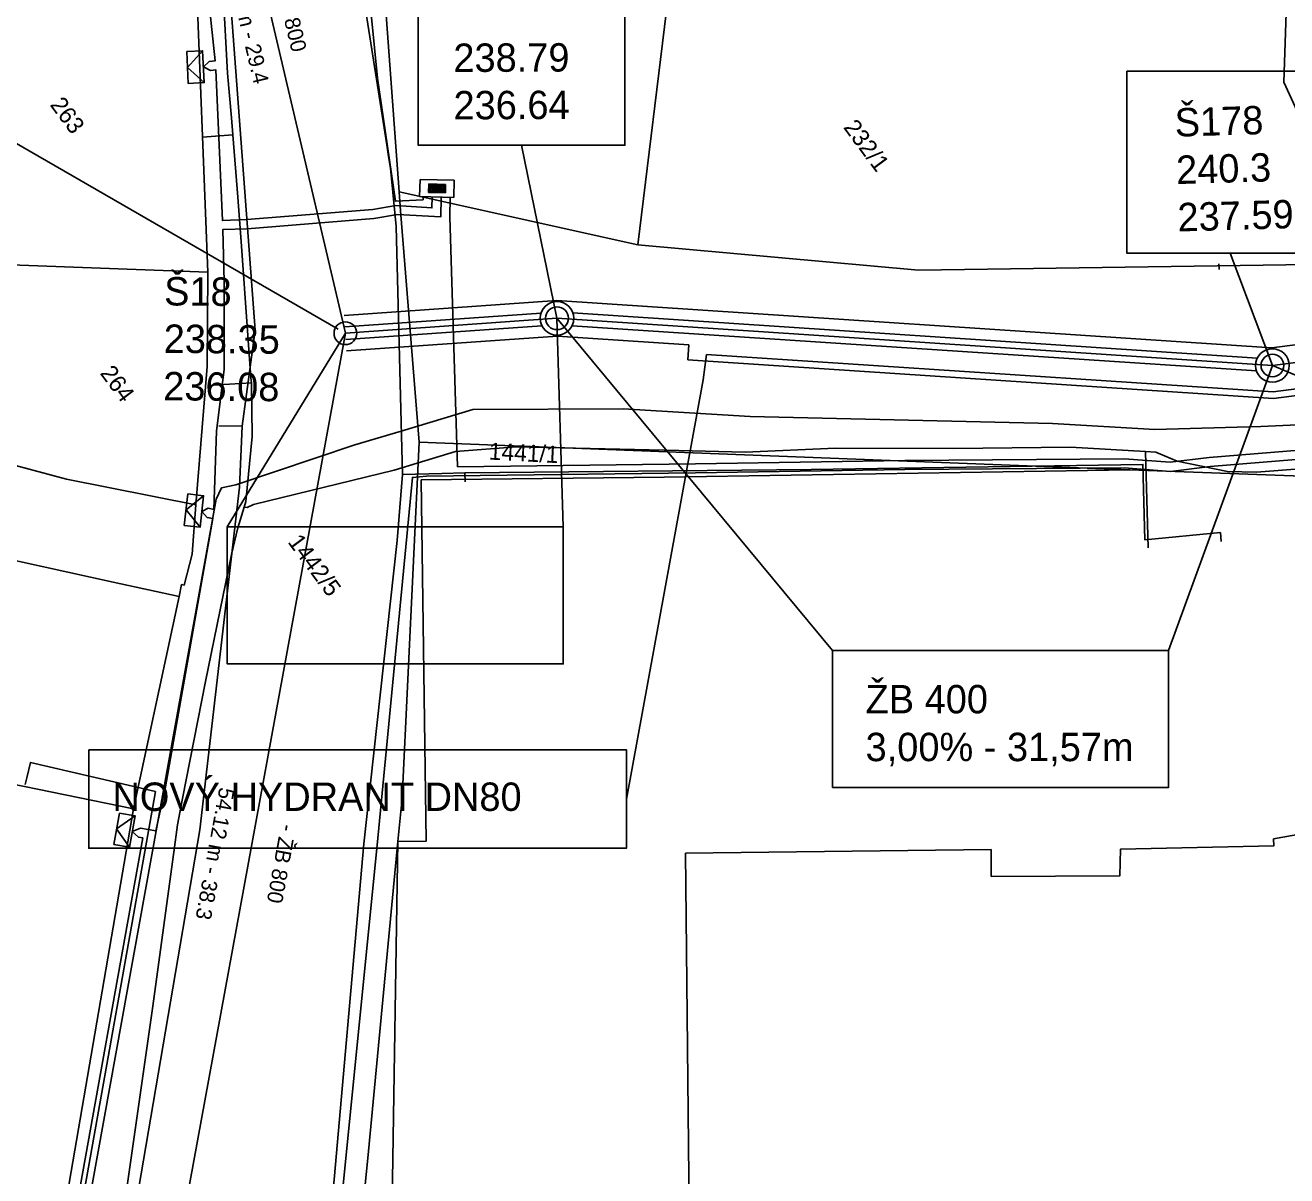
# Model space of a CAD drawing. Extents: x -601580 to 4, y -1204314 to 4.
# Drawn here: x -601550.9 to -601495.4, y -1203344.3 to -1203293.7 of the extents above; entities that cross this region are included whole.
import ezdxf

# ---------------------------------------------------------------- set-up
doc = ezdxf.new("R2010")
doc.units = 0
for name, color, linetype in [('00-EON NN', 7, 'Continuous'), ('00-EON VN', 7, 'Continuous'), ('00-INNOGY-STL', 7, 'Continuous'), ('00-KN-HRANICE PARCEL', 7, 'Continuous'), ('00-KN-PARC. CISLA', 7, 'Continuous'), ('00-KN-VNITRNI KRESBA', 7, 'Continuous'), ('00-POLOHOPIS', 7, 'Continuous'), ('00-SITE KOM. KABEL', 7, 'Continuous'), ('00-VAK-KANAL-POPIS', 7, 'Continuous'), ('00-VAK-KANAL-POTRUBI', 7, 'Continuous'), ('00-VAK-VODA-RAD IGIS', 7, 'Continuous'), ('11-REKONSTRUKCE  VYKOP', 7, 'Continuous'), ('11-REKONSTRUKCE KANALIZACE', 7, 'Continuous'), ('11-REKONSTRUKCE KANALIZACE OSA', 7, 'Continuous'), ('11-REKONSTRUKCE KANALIZACE POPIS', 7, 'Continuous'), ('11-REKONSTRUKCE VODOVOD', 7, 'Continuous'), ('11-REKONSTRUKCE VODOVOD POPIS', 7, 'Continuous'), ('Vrstva 26', 7, 'Continuous'), ('Vrstva 8', 7, 'Continuous'), ('Vrstva 9', 7, 'Continuous')]:
    doc.layers.add(name, color=color, linetype=linetype)

# ---------------------------------------------------------------- blocks, each defined once
blk = doc.blocks.new('VSTUP_66')
at = {"layer": 'Vrstva 8'}
blk.add_line((0, 0.25), (0, 0), dxfattribs=at)
blk = doc.blocks.new('NN630')
at = {"layer": 'Vrstva 9'}
for points in [[(-3, -700), (-703, 0)], [(-703, -700), (-703, 0), (697, 0), (697, -700)], [(-3, -700), (697, 0)], [(-703, -700), (697, -700)]]:
    blk.add_lwpolyline(points, dxfattribs=at)
blk = doc.blocks.new('NN620')
at = {"layer": 'Vrstva 8'}
for points in [[(752, 4), (-748, 4)], [(-748, 4), (-748, -746)], [(752, -746), (752, 4)], [(368, -180), (-376, -180)], [(-376, -180), (-376, -558)], [(321, -227), (-329, -227)], [(-329, -227), (-329, -510)], [(-329, -510), (321, -510)], [(274, -274), (-281, -274)], [(-281, -274), (-281, -463)], [(-281, -463), (274, -463)], [(227, -321), (-234, -321)], [(-234, -321), (-234, -416)], [(-234, -416), (227, -416)], [(-193, -369), (185, -369)], [(227, -416), (227, -321)], [(274, -463), (274, -274)], [(321, -510), (321, -227)], [(368, -558), (368, -180)], [(-748, -746), (752, -746)], [(-376, -558), (368, -558)]]:
    blk.add_lwpolyline(points, dxfattribs=at)

msp = doc.modelspace()

# ---------------------------------------------------------------- linework, layer by layer
at = {"layer": '00-EON NN'}
for points in [[(-601533.032, -1203301.24), (-601533.043, -1203301.732), (-601534.626, -1203301.629), (-601535.651, -1203301.797), (-601541.194, -1203302.247), (-601542.269, -1203302.287), (-601542.556, -1203295.652), (-601542.799, -1203295.682), (-601543.104, -1203295.517), (-601542.848, -1203295.284), (-601542.585, -1203295.252), (-601543.067, -1203290.681), (-601543.278, -1203289.692), (-601543.891, -1203289.201), (-601545.497, -1203288.809), (-601547.313, -1203288.55), (-601547.695, -1203286.408), (-601548.086, -1203284.07), (-601548.765, -1203279.816), (-601549.46, -1203274.517), (-601549.832, -1203274.513)], [(-601533.431, -1203301.231), (-601533.434, -1203301.372), (-601534.652, -1203301.43), (-601535.435, -1203296.013), (-601535.848, -1203291.849), (-601536.107, -1203289.537), (-601535.118, -1203289.146)], [(-601493.829, -1203291.827), (-601495.404, -1203292.265), (-601495.53, -1203296.19), (-601494.611, -1203298.201), (-601494.012, -1203298.57), (-601485.514, -1203298.741), (-601485.373, -1203300.013), (-601485.001, -1203303.253), (-601483.827, -1203309.334), (-601483.766, -1203309.663), (-601483.865, -1203310.575), (-601483.957, -1203311.541)], [(-601532.631, -1203301.25), (-601532.655, -1203302.126), (-601534.562, -1203302.025), (-601535.602, -1203302.195), (-601541.172, -1203302.646), (-601542.254, -1203302.687), (-601542.186, -1203304.971), (-601542.191, -1203308.823), (-601542.524, -1203311.562), (-601542.641, -1203315), (-601542.9, -1203314.951), (-601543.174, -1203315.097), (-601542.934, -1203315.358), (-601542.683, -1203315.401), (-601544.768, -1203327.213), (-601545.192, -1203329.149), (-601545.868, -1203329.039), (-601546.24, -1203329.181)], [(-601532.232, -1203301.259), (-601532.252, -1203302.127), (-601531.923, -1203313.125)], [(-601483.957, -1203311.541), (-601483.996, -1203311.937), (-601487.808, -1203312.218), (-601498.772, -1203313.112), (-601500.521, -1203313.329), (-601502.567, -1203313.17), (-601512.219, -1203313.243), (-601521.434, -1203313.394), (-601533.288, -1203313.543), (-601533.904, -1203313.595), (-601535.449, -1203329.785), (-601537.033, -1203345.619), (-601537.879, -1203354.093), (-601538.332, -1203355.313), (-601538.962, -1203362.15), (-601541.906, -1203364.172), (-601541.82, -1203364.388)], [(-601531.923, -1203313.125), (-601521.439, -1203312.994), (-601512.222, -1203312.843), (-601502.554, -1203312.77), (-601500.53, -1203312.928), (-601498.813, -1203312.714), (-601487.839, -1203311.819)], [(-601562.908, -1203358.996), (-601554.739, -1203360.742), (-601553.58, -1203360.691), (-601552.469, -1203360.041), (-601551.794, -1203358.518), (-601550.403, -1203351.247), (-601549.173, -1203348.727), (-601548.951, -1203347.18), (-601545.778, -1203329.458), (-601545.965, -1203329.427), (-601546.24, -1203329.181)]]:
    msp.add_lwpolyline(points, dxfattribs=at)
at = {"layer": '00-EON VN'}
msp.add_lwpolyline([(-601489.119, -1203311.013), (-601496.548, -1203311.353), (-601501.209, -1203311.486), (-601505.723, -1203311.218), (-601519.032, -1203310.907), (-601524.619, -1203310.571), (-601531.244, -1203310.606), (-601534.398, -1203311.562), (-601536.432, -1203312.153), (-601541.682, -1203313.914), (-601542.315, -1203314.058), (-601542.539, -1203314.555), (-601544.342, -1203324.525), (-601548.796, -1203349.104), (-601550.866, -1203359.613), (-601551.34, -1203361.202), (-601553.363, -1203361.654), (-601558.15, -1203360.349), (-601562.894, -1203359.299)], dxfattribs=at)
at = {"layer": '00-INNOGY-STL'}
for p, q in [((-601543.147, -1203298.61), (-601541.81, -1203298.515)), ((-601542.927, -1203309.544), (-601540.994, -1203309.429))]:
    msp.add_line(p, q, dxfattribs=at)
for points in [[(-601488.594, -1203312.728), (-601496.737, -1203313.367), (-601498.011, -1203313.329), (-601500.231, -1203312.872), (-601501.065, -1203312.52), (-601501.173, -1203312.475), (-601501.628, -1203312.449), (-601504.93, -1203312.262), (-601510.078, -1203312.323), (-601515.272, -1203312.305), (-601519.251, -1203312.481), (-601522.163, -1203312.412), (-601529.316, -1203312.243), (-601532.005, -1203312.446), (-601534.707, -1203313.268), (-601540.901, -1203314.79), (-601541.178, -1203314.92), (-601541.303, -1203314.902), (-601541.238, -1203314.654), (-601540.958, -1203311.793), (-601540.994, -1203309.429), (-601541.019, -1203309.211), (-601541.434, -1203303.417), (-601541.594, -1203301.256), (-601541.81, -1203298.515), (-601541.864, -1203297.771), (-601542.037, -1203295.794), (-601542.235, -1203292.255)], [(-601501.628, -1203312.449), (-601501.504, -1203316.697)], [(-601546.657, -1203346.112), (-601545.347, -1203336.97), (-601544.407, -1203330.083), (-601544.245, -1203328.891), (-601544.018, -1203327.732), (-601543.01, -1203322.569), (-601541.862, -1203316.985), (-601541.582, -1203315.818), (-601541.303, -1203314.902)]]:
    msp.add_lwpolyline(points, dxfattribs=at)
at = {"layer": '00-KN-HRANICE PARCEL'}
for p, q in [((-601534.49, -1203301.027), (-601535.698, -1203284.551)), ((-601523.975, -1203303.348), (-601534.49, -1203301.027)), ((-601542.932, -1203308.714), (-601542.912, -1203304.564)), ((-601533.603, -1203312.038), (-601534.356, -1203327.716)), ((-601502.31, -1203313.257), (-601533.603, -1203312.038)), ((-601557.688, -1203315.88), (-601547.073, -1203318.201)), ((-601547.073, -1203318.201), (-601544.178, -1203318.83)), ((-601544.178, -1203318.83), (-601544.066, -1203318.31)), ((-601546.183, -1203328.176), (-601544.178, -1203318.83)), ((-601534.356, -1203327.716), (-601534.538, -1203329.62)), ((-601549.699, -1203348.657), (-601546.183, -1203328.176))]:
    msp.add_line(p, q, dxfattribs=at)
for points in [[(-601542.912, -1203304.564), (-601543.451, -1203290.717), (-601548.752, -1203289.782), (-601549.237, -1203287.116), (-601549.738, -1203284.412)], [(-601533.603, -1203312.038), (-601534.42, -1203301.86), (-601534.49, -1203301.027)], [(-601471.254, -1203302.062), (-601490.409, -1203304.896), (-601490.385, -1203304.157), (-601511.619, -1203304.475), (-601523.975, -1203303.348)], [(-601556.383, -1203303.579), (-601553.994, -1203304.147), (-601553.56, -1203304.161), (-601542.912, -1203304.564)], [(-601544.066, -1203318.31), (-601543.948, -1203318.335), (-601543.603, -1203316.97), (-601543.438, -1203314.793), (-601542.932, -1203308.714)], [(-601487.011, -1203312.175), (-601487.517, -1203313.809), (-601502.31, -1203313.257)], [(-601502.31, -1203313.257), (-601522.816, -1203313.584), (-601533.513, -1203313.702), (-601533.292, -1203329.604), (-601534.538, -1203329.62)], [(-601523.31, -1203361.524), (-601523.466, -1203345.861), (-601521.716, -1203345.819), (-601521.876, -1203330.134), (-601508.421, -1203329.973), (-601508.417, -1203331.153), (-601502.745, -1203331.128), (-601502.721, -1203329.952), (-601495.974, -1203329.813), (-601495.979, -1203329.505), (-601494.76, -1203329.285)], [(-601534.538, -1203329.62), (-601535.871, -1203343.561), (-601536.059, -1203345.456)], [(-601534.538, -1203329.62), (-601534.79, -1203345.437), (-601536.059, -1203345.456)]]:
    msp.add_lwpolyline(points, dxfattribs=at)
at = {"layer": '00-KN-VNITRNI KRESBA'}
for p, q in [((-601521.832, -1203285.816), (-601523.975, -1203303.348)), ((-601549.133, -1203313.665), (-601553.521, -1203312.501)), ((-601543.438, -1203314.793), (-601549.133, -1203313.665)), ((-601546.183, -1203328.176), (-601552.962, -1203326.794))]:
    msp.add_line(p, q, dxfattribs=at)
at = {"layer": '00-SITE KOM. KABEL'}
for points in [[(-601535.026, -1203298.947), (-601536.026, -1203292.616)], [(-601535.026, -1203298.947), (-601536.026, -1203292.616)], [(-601534.96, -1203299.471), (-601535.026, -1203298.947)], [(-601534.96, -1203299.471), (-601535.026, -1203298.947)], [(-601534.871, -1203299.978), (-601534.96, -1203299.471)], [(-601534.871, -1203299.978), (-601534.96, -1203299.471)], [(-601534.336, -1203313.466), (-601534.621, -1203302.545), (-601534.871, -1203299.978)], [(-601534.336, -1203313.466), (-601534.621, -1203302.545), (-601534.871, -1203299.978)], [(-601534.621, -1203302.545), (-601534.336, -1203313.466)], [(-601534.336, -1203313.466), (-601532.599, -1203313.423)], [(-601532.599, -1203313.423), (-601531.587, -1203313.394), (-601516.34, -1203313.248), (-601501.739, -1203313.02), (-601501.657, -1203316.335), (-601498.322, -1203316.013)], [(-601531.587, -1203313.394), (-601531.573, -1203313.782)], [(-601534.58, -1203316.375), (-601534.336, -1203313.466)], [(-601534.58, -1203316.375), (-601534.336, -1203313.466)], [(-601498.322, -1203316.013), (-601498.288, -1203316.411)], [(-601538.009, -1203351.151), (-601537.398, -1203344.994), (-601536.801, -1203338.348), (-601536.04, -1203329.726), (-601534.58, -1203316.375)], [(-601538.009, -1203351.151), (-601537.398, -1203344.994), (-601536.801, -1203338.348), (-601536.04, -1203329.726), (-601534.58, -1203316.375)], [(-601545.571, -1203329.403), (-601545.218, -1203327.425), (-601550.713, -1203326.135), (-601550.879, -1203326.814)], [(-601550.879, -1203326.814), (-601550.95, -1203327.106)], [(-601545.571, -1203329.403), (-601548.766, -1203347.329), (-601549.044, -1203349.018), (-601550.086, -1203350.115)]]:
    msp.add_lwpolyline(points, dxfattribs=at)
at = {"layer": '00-VAK-KANAL-POTRUBI'}
for p, q in [((-601542.836, -1203281.768), (-601536.854, -1203307.249)), ((-601536.854, -1203307.249), (-601546.602, -1203360.489))]:
    msp.add_line(p, q, dxfattribs=at)
for centre in [(-601527.535, -1203306.588), (-601536.854, -1203307.249), (-601496.033, -1203308.666)]:
    msp.add_circle(centre, 0.5, dxfattribs=at)
at = {"layer": '00-VAK-VODA-RAD IGIS'}
for points in [[(-601547.636, -1203268.326), (-601545.723, -1203275.372), (-601542.141, -1203289.429), (-601540.828, -1203307.118), (-601541.405, -1203311.335)], [(-601520.956, -1203308.185), (-601521.095, -1203309.303)], [(-601541.405, -1203311.335), (-601541.511, -1203314.024), (-601543.269, -1203329.109), (-601546.386, -1203347.431), (-601549.875, -1203363.489)], [(-601541.405, -1203311.335), (-601542.418, -1203311.324)]]:
    msp.add_lwpolyline(points, dxfattribs=at)
at = {"layer": '11-REKONSTRUKCE  VYKOP'}
msp.add_line((-601521.772, -1203308.411), (-601521.729, -1203307.751), dxfattribs=at)
for points in [[(-601536.909, -1203306.471), (-601527.537, -1203305.806), (-601496.057, -1203307.883), (-601450.147, -1203301.951), (-601411.254, -1203294.759), (-601352.554, -1203293.702)], [(-601521.772, -1203308.411), (-601495.987, -1203310.113), (-601449.803, -1203304.145), (-601411.03, -1203296.976), (-601353.714, -1203295.944)], [(-601536.799, -1203308.027), (-601527.518, -1203307.369), (-601521.729, -1203307.751)]]:
    msp.add_lwpolyline(points, dxfattribs=at)
at = {"layer": '11-REKONSTRUKCE KANALIZACE'}
for p, q in [((-601556.653, -1203295.83), (-601537.164, -1203307.07)), ((-601529.095, -1203298.974), (-601527.535, -1203306.588)), ((-601497.89, -1203303.728), (-601496.033, -1203308.666)), ((-601520.974, -1203308.464), (-601520.974, -1203308.464))]:
    msp.add_line(p, q, dxfattribs=at)
for points in [[(-601536.874, -1203306.97), (-601528.239, -1203306.357)], [(-601526.834, -1203306.354), (-601496.698, -1203308.342)], [(-601536.834, -1203307.529), (-601528.199, -1203306.916)], [(-601526.87, -1203306.913), (-601496.735, -1203308.901)]]:
    msp.add_lwpolyline(points, dxfattribs=at)
for centre, radius in [((-601527.535, -1203306.588), 0.74), ((-601527.535, -1203306.588), 0.5), ((-601527.535, -1203306.588), 0.5), ((-601496.033, -1203308.666), 0.74), ((-601496.033, -1203308.666), 0.5), ((-601496.033, -1203308.666), 0.5)]:
    msp.add_circle(centre, radius, dxfattribs=at)
at = {"layer": '11-REKONSTRUKCE KANALIZACE OSA'}
msp.add_lwpolyline([(-601536.854, -1203307.249), (-601527.535, -1203306.588), (-601496.033, -1203308.666), (-601450.026, -1203302.722), (-601411.175, -1203295.538), (-601353.74, -1203294.504)], dxfattribs=at)
at = {"layer": '11-REKONSTRUKCE KANALIZACE POPIS'}
for p, q in [((-601515.402, -1203321.206), (-601527.535, -1203306.588)), ((-601527.258, -1203315.771), (-601527.535, -1203306.588)), ((-601542.057, -1203315.771), (-601536.854, -1203307.249)), ((-601500.603, -1203321.206), (-601496.033, -1203308.666)), ((-601477.023, -1203316.624), (-601496.033, -1203308.666))]:
    msp.add_line(p, q, dxfattribs=at)
for points in [[(-601533.648, -1203290.956), (-601524.543, -1203290.956), (-601524.543, -1203298.974), (-601533.648, -1203298.974)], [(-601533.648, -1203290.956), (-601524.543, -1203290.956), (-601524.543, -1203298.974), (-601533.648, -1203298.974)], [(-601502.442, -1203295.709), (-601493.337, -1203295.709), (-601493.337, -1203303.728), (-601502.442, -1203303.728)], [(-601502.442, -1203295.709), (-601493.337, -1203295.709), (-601493.337, -1203303.728), (-601502.442, -1203303.728)], [(-601542.057, -1203315.771), (-601527.258, -1203315.771), (-601527.258, -1203321.804), (-601542.057, -1203321.804)], [(-601542.057, -1203315.771), (-601527.258, -1203315.771), (-601527.258, -1203321.804), (-601542.057, -1203321.804)], [(-601515.402, -1203321.206), (-601500.603, -1203321.206), (-601500.603, -1203327.239), (-601515.402, -1203327.239)], [(-601515.402, -1203321.206), (-601500.603, -1203321.206), (-601500.603, -1203327.239), (-601515.402, -1203327.239)]]:
    msp.add_lwpolyline(points, close=True, dxfattribs=at)
at = {"layer": '11-REKONSTRUKCE VODOVOD'}
msp.add_lwpolyline([(-601520.956, -1203308.185), (-601495.996, -1203309.831), (-601449.846, -1203303.869), (-601411.058, -1203296.696), (-601353.719, -1203295.664)], dxfattribs=at)
at = {"layer": '11-REKONSTRUKCE VODOVOD POPIS'}
msp.add_line((-601524.477, -1203327.749), (-601521.095, -1203309.303), dxfattribs=at)
msp.add_lwpolyline([(-601548.154, -1203325.582), (-601524.477, -1203325.582), (-601524.477, -1203329.917), (-601548.154, -1203329.917)], close=True, dxfattribs=at)

# ---------------------------------------------------------------- block references
at = {"layer": '00-POLOHOPIS', "xscale": 0.9999970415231, "yscale": 0.9999970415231, "rotation": 3.0129825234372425}
msp.add_blockref('VSTUP_66', (-601498.382, -1203304.44), dxfattribs=at)
at = {"layer": 'Vrstva 26'}
for name, p, xscale, yscale, rotation in [('NN630', (-601543.105, -1203295.517), 0.001, 0.0009999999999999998, -87.0941206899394), ('NN620', (-601532.831, -1203301.243), 0.001, 0.001, 178.64500441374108), ('NN630', (-601543.175, -1203315.097), 0.0009999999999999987, 0.000999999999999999, -96.45113446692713), ('NN630', (-601546.24, -1203329.181), 0.0010000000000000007, 0.0010000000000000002, -100.13230661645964)]:
    msp.add_blockref(name, p, dxfattribs=dict(at, xscale=xscale, yscale=yscale, rotation=rotation))

# ---------------------------------------------------------------- texts
at = {"layer": '00-KN-PARC. CISLA'}
for s, rotation, p in [('263', 306.5853, (-601549.887, -1203297.196)), ('232/1', 306.5853, (-601514.951, -1203298.189)), ('264', 306.5853, (-601547.684, -1203309.009)), ('1441/1', 357.0269, (-601530.553, -1203312.805)), ('1442/5', 306.5853, (-601539.418, -1203316.439))]:
    msp.add_text(s, height=0.75, rotation=rotation, dxfattribs=at).set_placement(p)
at = {"layer": '00-VAK-KANAL-POPIS'}
for s, height, rotation, p in [('26.17 m - 29.4', 0.68241, 283.2127, (-601542.219, -1203290.597)), ('- ŽB 800', 0.6824, 283.2127, (-601540.009, -1203291.512)), ('Š18', 1.25, 359.4989, (-601544.839, -1203306.02)), ('238.35', 1.25, 359.4989, (-601544.857, -1203308.108)), ('236.08', 1.25, 359.4989, (-601544.876, -1203310.196)), ('54.12 m - 38.3', 0.68241, 259.6245, (-601542.394, -1203327.203)), ('- ŽB 800', 0.6824, 259.6245, (-601539.686, -1203328.825))]:
    msp.add_text(s, height=height, rotation=rotation, dxfattribs=at).set_placement(p)
at = {"layer": '11-REKONSTRUKCE KANALIZACE POPIS'}
for s, rotation, p in [('238.79', 0.2079, (-601532.096, -1203295.746)), ('236.64', 0.2079, (-601532.089, -1203297.834)), ('Š178', 1.692, (-601500.318, -1203298.595)), ('240.3', 1.692, (-601500.256, -1203300.682)), ('237.59', 1.692, (-601500.194, -1203302.769))]:
    msp.add_text(s, height=1.25, rotation=rotation, dxfattribs=at).set_placement(p)
for s, p in [('ŽB 400 ', (-601513.947, -1203323.979)), ('3,00% - 31,57m', (-601513.947, -1203326.083))]:
    msp.add_text(s, height=1.25, dxfattribs=at).set_placement(p)
at = {"layer": '11-REKONSTRUKCE VODOVOD POPIS'}
msp.add_text('NOVÝ HYDRANT DN80', height=1.25, dxfattribs=at).set_placement((-601547.11, -1203328.273))

doc.saveas('drawing.dxf')
